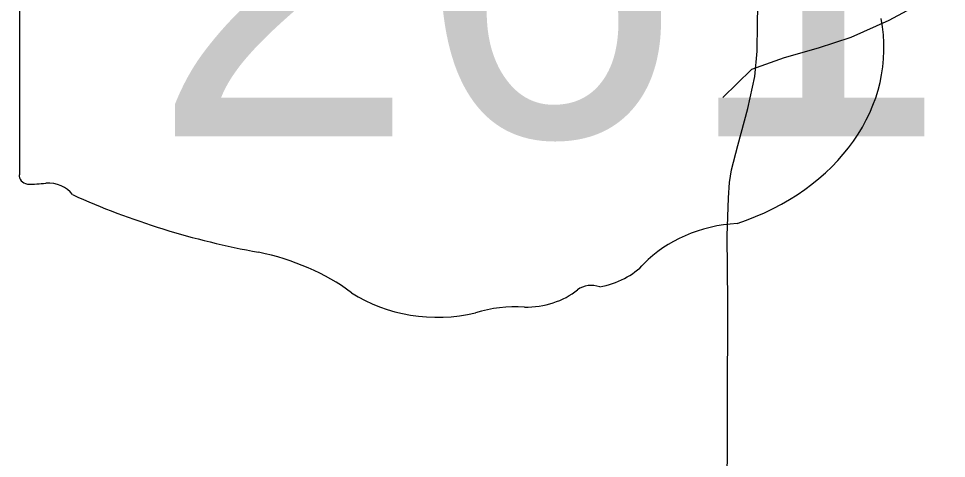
# Model space of a CAD drawing. Extents: x 0 to 34, y -5 to 22.
# Drawn here: x 3.4436 to 3.7861, y 20.0705 to 20.2329 of the extents above; entities that cross this region are included whole.
import ezdxf

# ---------------------------------------------------------------- set-up
doc = ezdxf.new("R2010")
doc.units = 0
for name, color, linetype in [('GM_X_City_Street', 7, 'Continuous'), ('GM_X_Minor_River', 7, 'Continuous'), ('GM_X_State_Shield', 7, 'Continuous')]:
    doc.layers.add(name, color=color, linetype=linetype)

msp = doc.modelspace()

# ---------------------------------------------------------------- linework, layer by layer
at = {"layer": 'GM_X_City_Street'}
msp.add_lwpolyline([(3.70516, 20.04852), (3.70549, 20.12832), (3.70516, 20.15278), (3.70567, 20.16669), (3.70609, 20.17241), (3.70678, 20.1771), (3.70911, 20.18612), (3.71283, 20.19971), (3.71539, 20.21152), (3.71627, 20.22086), (3.71642, 20.231), (3.71648, 20.23749), (3.71655, 20.245)], dxfattribs=at)
at = {"layer": 'GM_X_Minor_River'}
msp.add_lwpolyline([(3.80382, 20.2517), (3.7766, 20.23846), (3.76488, 20.23224), (3.75089, 20.22599), (3.73877, 20.22204), (3.72626, 20.21848), (3.71415, 20.21416), (3.70362, 20.20376)], dxfattribs=at)
at = {"layer": 'GM_X_State_Shield'}
msp.add_line((3.44388, 20.37542), (3.44388, 20.1753), dxfattribs=at)
for centre, major_axis, start_param, end_param in [((3.67564, 20.22201), (0.08742, 0), 5.101752, 6.440018), ((3.44769, 20.17486), (0.00385, 0), 3.00124, 4.508301), ((3.44827, 20.19533), (0.0294, 0), 4.665946, 4.897461), ((3.45429, 20.16375), (0.0106, 0), 0.519207, 1.627899), ((3.58811, 20.34355), (0.2524, 0), 4.195997, 4.488961), ((3.7125, 20.11911), (0.04788, 0), 1.647645, 2.488434), ((3.51286, 20.08539), (0.07897, 0), 0.823519, 1.323587), ((3.65184, 20.1559), (0.02824, 0), 4.937069, 5.64225), ((3.65504, 20.12839), (0.00752, 0), 1.147584, 2.315152), ((3.59828, 20.16276), (0.05011, 0), 4.026481, 4.996735), ((3.63089, 20.14777), (0.0267, 0), 4.691044, 5.507374), ((3.62723, 20.09357), (0.04118, 0), 1.495662, 1.94098)]:
    msp.add_ellipse(centre, major_axis=major_axis, ratio=0.8, start_param=start_param, end_param=end_param, dxfattribs=at)

# ---------------------------------------------------------------- texts
msp.add_text('261', height=0.131836, dxfattribs=at).set_placement((3.49245, 20.18941))

doc.saveas('drawing.dxf')
